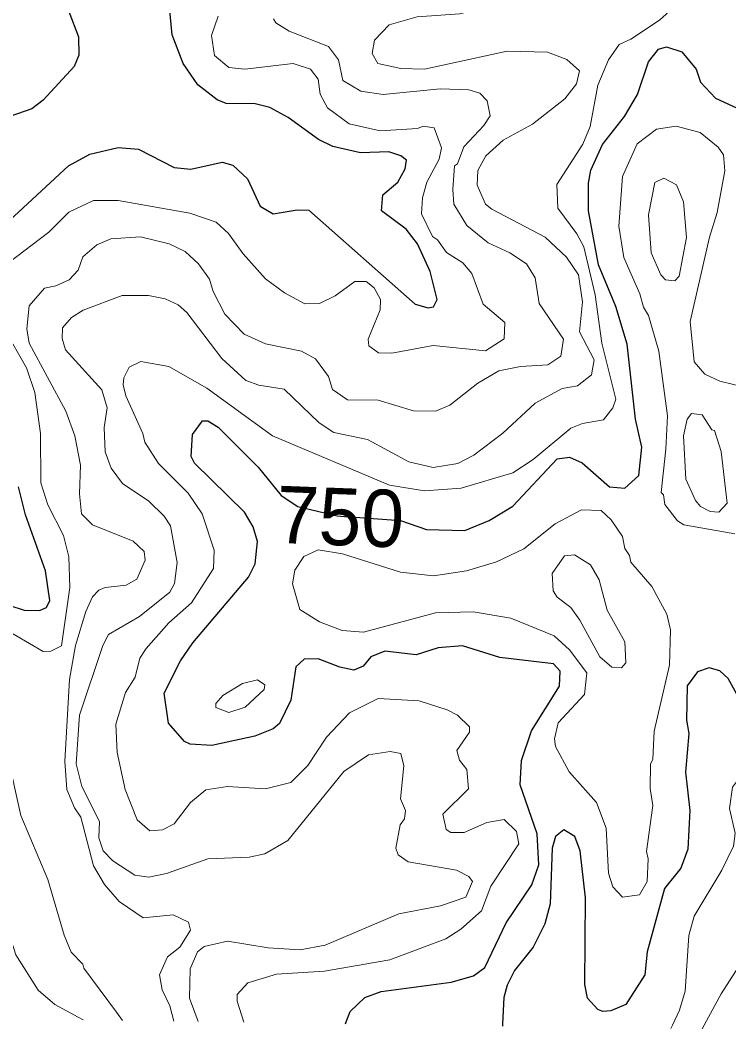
# Model space of a CAD drawing. Extents: x 763.2 to 816.8, y 7896.5 to 7952.7.
# Drawn here: x 770.738 to 772.72, y 7897.153 to 7899.98 of the extents above; entities that cross this region are included whole.
import ezdxf
from ezdxf.enums import TextEntityAlignment as Align

# ---------------------------------------------------------------- set-up
doc = ezdxf.new("R2010")
doc.units = 0
doc.header["$LTSCALE"] = 0.064
doc.layers.add('1', color=7, linetype='Continuous', lineweight=25)
doc.layers.add('2', color=7, linetype='Continuous', lineweight=13)
doc.layers.add('61', color=7, linetype='Continuous')

msp = doc.modelspace()

# ---------------------------------------------------------------- linework, layer by layer
at = {"layer": '1'}
for points in [[(770.874, 7900.0043), (770.9009, 7899.9331), (770.9025, 7899.8819), (770.889, 7899.8503), (770.8024, 7899.756), (770.7703, 7899.7316), (770.688, 7899.7034)], [(771.235, 7899.7996), (771.1937, 7899.8585), (771.1636, 7899.9388), (771.1556, 7900.0161)], [(771.648, 7897.1729), (771.6501, 7897.1786), (771.6609, 7897.2074), (771.7025, 7897.2466), (771.7478, 7897.2628), (771.9434, 7897.289), (772.0057, 7897.3072), (772.0376, 7897.3305), (772.0972, 7897.4547), (772.169, 7897.561), (772.189, 7897.6175), (772.1841, 7897.7036), (772.1368, 7897.8411), (772.14, 7897.9092), (772.1679, 7897.9921), (772.2467, 7898.1168), (772.2482, 7898.1591), (772.2302, 7898.1797), (772.0798, 7898.1972), (771.9756, 7898.2303), (771.9072, 7898.224), (771.8457, 7898.2043), (771.7578, 7898.2154), (771.7193, 7898.1989), (771.6977, 7898.1732), (771.6712, 7898.1617), (771.632, 7898.1699), (771.572, 7898.194), (771.5326, 7898.1926), (771.509, 7898.1713), (771.4955, 7898.0777), (771.4632, 7898.0124), (771.4458, 7897.9977), (771.3948, 7897.9772), (771.2745, 7897.9514), (771.2137, 7897.9545), (771.1979, 7897.9619), (771.1526, 7898.0132), (771.141, 7898.0976), (771.1861, 7898.1881), (771.2213, 7898.2386), (771.3769, 7898.4223), (771.3949, 7898.4592), (771.4018, 7898.522), (771.3893, 7898.5625), (771.3658, 7898.6035), (771.2259, 7898.7406), (771.2163, 7898.7596), (771.2197, 7898.8212), (771.2478, 7898.8596), (771.2626, 7898.8593), (771.2919, 7898.8417), (771.4037, 7898.7298), (771.4682, 7898.6507), (771.5144, 7898.6198), (771.6251, 7898.5931), (771.6661, 7898.5902), (771.6685, 7898.5901), (771.6746, 7898.5897), (771.6754, 7898.5896), (771.8015, 7898.5808), (771.8745, 7898.5551), (771.9814, 7898.5525), (772.0502, 7898.5808), (772.1157, 7898.6205), (772.2403, 7898.7532), (772.2747, 7898.7577), (772.3102, 7898.7418), (772.3867, 7898.6744), (772.4293, 7898.671), (772.4685, 7898.7063), (772.4765, 7898.786), (772.4593, 7898.8644), (772.4355, 7899.0742), (772.4045, 7899.1787), (772.3556, 7899.2953), (772.3276, 7899.4467), (772.3273, 7899.5238), (772.3342, 7899.5607), (772.3668, 7899.6323), (772.428, 7899.7107), (772.4645, 7899.7721), (772.4952, 7899.8637), (772.5234, 7899.8988), (772.5462, 7899.9052), (772.5891, 7899.8912), (772.6291, 7899.8431), (772.641, 7899.8062), (772.6827, 7899.7617), (772.7775, 7899.7176)], [(771.4874, 7899.7078), (771.4365, 7899.7357), (771.3954, 7899.7458), (771.3139, 7899.7473), (771.2887, 7899.7573), (771.235, 7899.7996)], [(770.6828, 7899.3961), (770.8729, 7899.573), (770.933, 7899.6055), (771.0126, 7899.624), (771.0693, 7899.6193), (771.1687, 7899.568), (771.2157, 7899.5633), (771.3035, 7899.5828), (771.333, 7899.5746), (771.3742, 7899.5363), (771.4093, 7899.4597), (771.4455, 7899.4385), (771.5129, 7899.4499), (771.5454, 7899.4487), (771.8427, 7899.1855), (771.8794, 7899.1757), (771.8937, 7899.1779), (771.9046, 7899.1985), (771.8852, 7899.2773), (771.8498, 7899.3546), (771.8176, 7899.3956), (771.7488, 7899.4466), (771.7521, 7899.4919), (771.7947, 7899.5273), (771.8146, 7899.564), (771.8182, 7899.5888), (771.8029, 7899.6009), (771.7692, 7899.6122), (771.6904, 7899.6092), (771.6125, 7899.6268), (771.5723, 7899.6459), (771.4874, 7899.7078)], [(770.7095, 7898.3427), (770.7495, 7898.33), (770.7922, 7898.3292), (770.8117, 7898.3375), (770.8214, 7898.3568), (770.8085, 7898.4399), (770.7531, 7898.5962), (770.7334, 7898.6751)], [(772.7578, 7898.0677), (772.7184, 7898.1383), (772.6947, 7898.1604), (772.6647, 7898.1681), (772.6325, 7898.1575), (772.6036, 7898.1184), (772.6018, 7898.0217), (772.6082, 7897.9849), (772.5985, 7897.8764), (772.6115, 7897.7694), (772.6051, 7897.661), (772.5855, 7897.6081), (772.5404, 7897.5514), (772.4915, 7897.3735), (772.4849, 7897.3094), (772.4322, 7897.2265), (772.3904, 7897.2085), (772.3675, 7897.2067), (772.3542, 7897.2129), (772.3245, 7897.2444), (772.3174, 7897.2829), (772.319, 7897.5247), (772.3043, 7897.6562), (772.2896, 7897.6968), (772.2591, 7897.7155), (772.2357, 7897.6968), (772.2256, 7897.6641), (772.2204, 7897.5081), (772.2052, 7897.4525), (772.1726, 7897.3874), (772.1202, 7897.3216), (772.0997, 7897.2806), (772.0907, 7897.246), (772.0874, 7897.1721), (772.0871, 7897.1664)]]:
    msp.add_lwpolyline(points, dxfattribs=at)
at = {"layer": '2'}
for points in [[(772.7594, 7900.471), (772.7082, 7900.3975), (772.6621, 7900.299), (772.623, 7900.2422), (772.571, 7900.1866), (772.4802, 7900.122), (772.4616, 7900.1009), (772.3424, 7900.0296), (772.3056, 7900.0189), (772.2524, 7900.0153), (772.1189, 7900.0266), (772.0566, 7900.019), (771.968, 7899.9975), (771.8488, 7899.9892), (771.7699, 7899.9666), (771.7292, 7899.9241), (771.7225, 7899.8866), (771.7386, 7899.8593), (771.8023, 7899.8447), (771.8687, 7899.8434), (772.0999, 7899.8935), (772.2129, 7899.8901), (772.2668, 7899.8696), (772.3023, 7899.8385)], [(771.3638, 7897.177), (771.3448, 7897.2363), (771.3446, 7897.2544), (771.3748, 7897.2872), (771.4547, 7897.3114), (771.5893, 7897.3202), (771.7718, 7897.3514), (771.9288, 7897.4101), (771.971, 7897.4375), (772.0281, 7897.4886), (772.0542, 7897.5576), (772.1332, 7897.6758), (772.1259, 7897.7103), (772.092, 7897.7437), (772.043, 7897.7361), (771.9795, 7897.7081), (771.9423, 7897.7079), (771.9293, 7897.7162), (771.9206, 7897.7586), (771.9918, 7897.8298), (771.987, 7897.8837), (771.9669, 7897.91), (771.9594, 7897.9367), (771.9947, 7897.9883), (771.9951, 7898.0029), (771.9613, 7898.036), (771.9328, 7898.0513), (771.8539, 7898.0758), (771.739, 7898.0823), (771.6596, 7898.0423), (771.5948, 7897.9746), (771.5423, 7897.8955), (771.4951, 7897.8476), (771.4241, 7897.8296), (771.3182, 7897.836), (771.2574, 7897.8267), (771.2147, 7897.7916), (771.1689, 7897.7317), (771.1365, 7897.7155), (771.1003, 7897.7128), (771.0649, 7897.7431), (771.0321, 7897.8285), (771.0096, 7897.9315), (771.006, 7898.0112), (771.0328, 7898.0991), (771.0597, 7898.1427), (771.0732, 7898.1951), (771.0902, 7898.2229), (771.1539, 7898.2944), (771.2177, 7898.35), (771.2787, 7898.4465), (771.2804, 7898.4976), (771.2471, 7898.5991), (771.2076, 7898.6566), (771.1254, 7898.7402), (771.0866, 7898.7998), (771.0814, 7898.8238), (771.0337, 7898.9296), (771.0258, 7898.9599), (771.028, 7898.9796), (771.0432, 7899.0098), (771.0751, 7899.0255), (771.1538, 7899.011), (771.2604, 7898.951), (771.4439, 7898.8169), (771.7711, 7898.679), (771.8688, 7898.6633), (771.9717, 7898.6707), (772.1163, 7898.7135), (772.1728, 7898.7516), (772.2781, 7898.8385), (772.3108, 7898.8516), (772.3696, 7898.8619), (772.396, 7898.8955), (772.4045, 7898.9195), (772.3653, 7899.0762), (772.3466, 7899.212), (772.3149, 7899.3457), (772.2954, 7899.3826), (772.2423, 7899.4543), (772.2388, 7899.5204), (772.3114, 7899.6336), (772.3325, 7899.683), (772.3541, 7899.7979), (772.3832, 7899.8689), (772.4134, 7899.9118), (772.4462, 7899.9268), (772.5258, 7899.9797), (772.5634, 7900.0138)], [(771.2919, 7899.9917), (771.2728, 7899.9371), (771.2816, 7899.8809), (771.3214, 7899.8474), (771.3667, 7899.8428), (771.5016, 7899.8589), (771.5501, 7899.8433), (771.5712, 7899.8147), (771.5775, 7899.7732), (771.5977, 7899.7347), (771.6578, 7899.6904), (771.7448, 7899.6701), (771.8498, 7899.6767), (771.8653, 7899.6832), (771.8958, 7899.6788), (771.9161, 7899.6227), (771.9095, 7899.5915), (771.8758, 7899.5267), (771.8636, 7899.4829), (771.8608, 7899.438), (771.8914, 7899.3749), (771.9052, 7899.3656), (771.9302, 7899.33), (771.976, 7899.3015), (772.0013, 7899.2713), (772.0329, 7899.1859), (772.0933, 7899.1344), (772.0919, 7899.0886), (772.0393, 7899.0555), (771.8934, 7899.0701), (771.7776, 7899.0489), (771.7407, 7899.0491), (771.7137, 7899.0691), (771.7111, 7899.0876), (771.7448, 7899.1699), (771.7455, 7899.1989), (771.7285, 7899.2316), (771.7062, 7899.2489), (771.6745, 7899.2489), (771.6191, 7899.209), (771.5752, 7899.1873), (771.5345, 7899.187), (771.477, 7899.2169), (771.4246, 7899.2565), (771.3615, 7899.3261), (771.3208, 7899.383), (771.2862, 7899.4154), (771.213, 7899.44), (771.0125, 7899.4761), (770.9436, 7899.476), (770.8746, 7899.4433), (770.818, 7899.3872), (770.7058, 7899.3014)], [(771.168, 7897.1799), (771.1567, 7897.2229), (771.1351, 7897.268), (771.1276, 7897.3098), (771.1505, 7897.3602), (771.185, 7897.3873), (771.2146, 7897.4345), (771.2085, 7897.4568), (771.1656, 7897.4777), (771.0825, 7897.4689), (771.0147, 7897.5151), (770.974, 7897.5627), (770.9436, 7897.6142), (770.9078, 7897.7509), (770.8903, 7897.7766), (770.869, 7897.8277), (770.8631, 7897.9077), (770.876, 7898.1354), (770.8931, 7898.2311), (770.9217, 7898.3261), (770.9404, 7898.3667), (770.9578, 7898.3854), (770.976, 7898.3929), (771.0349, 7898.3997), (771.0648, 7898.4164), (771.0878, 7898.4693), (771.0848, 7898.494), (771.0538, 7898.5226), (770.94, 7898.568), (770.9092, 7898.5993), (770.9041, 7898.6554), (770.9072, 7898.7357), (770.8909, 7898.8171), (770.8662, 7898.8862), (770.7633, 7899.0762), (770.7563, 7899.1163), (770.7629, 7899.1814), (770.8065, 7899.2307), (770.838, 7899.2365), (770.8755, 7899.2537), (770.9005, 7899.281), (770.9133, 7899.3179), (770.9524, 7899.3515), (770.9918, 7899.3681), (771.0743, 7899.3743), (771.1545, 7899.3543), (771.1999, 7899.3331), (771.2366, 7899.2982), (771.2675, 7899.2554), (771.2781, 7899.2214), (771.3105, 7899.1579), (771.3649, 7899.1018), (771.4245, 7899.0744), (771.5247, 7899.0539), (771.5645, 7899.0325), (771.6005, 7898.9829), (771.6112, 7898.9471), (771.6533, 7898.9177), (771.7389, 7898.9174), (771.8382, 7898.8877), (771.9, 7898.8863), (771.9394, 7898.9027), (772.0178, 7898.9646), (772.0769, 7898.9991), (772.1373, 7899.0111), (772.2141, 7899.0158), (772.2506, 7899.0402), (772.2581, 7899.0877), (772.1892, 7899.1878), (772.1781, 7899.2595), (772.1545, 7899.2982), (772.1077, 7899.3295), (772.0467, 7899.357), (771.9873, 7899.406), (771.9512, 7899.4653), (771.9478, 7899.5065), (771.9529, 7899.5729), (771.9608, 7899.5785), (771.9794, 7899.6255), (772.0346, 7899.685), (772.0524, 7899.7127), (772.0441, 7899.7543), (772.0235, 7899.7763), (771.9933, 7899.7851), (771.9125, 7899.7884), (771.7536, 7899.772), (771.6907, 7899.7813), (771.6406, 7899.8116), (771.6285, 7899.8694), (771.6008, 7899.9064), (771.4902, 7899.9489), (771.4535, 7899.9726), (771.4464, 7899.9836)], [(772.3023, 7899.8385), (772.2944, 7899.8019), (772.2613, 7899.7604), (772.1707, 7899.689), (772.0894, 7899.6445), (772.0409, 7899.6005)], [(772.7714, 7898.9516), (772.6948, 7898.9702), (772.6533, 7898.9894), (772.6235, 7899.0246), (772.6123, 7899.1376), (772.666, 7899.3733), (772.6872, 7899.4423), (772.7086, 7899.5582), (772.7049, 7899.6032), (772.6907, 7899.625), (772.6404, 7899.666), (772.5731, 7899.6832), (772.518, 7899.6749), (772.4641, 7899.6343), (772.4226, 7899.5428), (772.4128, 7899.404), (772.4262, 7899.3161), (772.4715, 7899.215), (772.4813, 7899.1768), (772.4953, 7899.1543), (772.5248, 7899.0546), (772.5489, 7898.8737), (772.5441, 7898.7803), (772.5311, 7898.6588), (772.5375, 7898.6522), (772.5411, 7898.6256), (772.5769, 7898.5792), (772.5945, 7898.5687), (772.7371, 7898.5429)], [(772.0409, 7899.6005), (772.0185, 7899.5596), (772.0167, 7899.5188), (772.0399, 7899.4651), (772.0572, 7899.451), (772.2069, 7899.3732), (772.2664, 7899.3167), (772.2999, 7899.2673), (772.3108, 7899.1925), (772.3028, 7899.108), (772.3435, 7899.0303), (772.3362, 7898.9879), (772.2966, 7898.9574), (772.2536, 7898.9497), (772.1782, 7898.909), (772.0884, 7898.8252), (772.0071, 7898.7637), (771.9624, 7898.7401), (771.8928, 7898.7286), (771.8251, 7898.7447), (771.7093, 7898.8071), (771.6151, 7898.8264), (771.5745, 7898.8534), (771.4762, 7898.9482), (771.4055, 7898.9588), (771.3692, 7898.9717), (771.3024, 7899.0336), (771.2042, 7899.1628), (771.1799, 7899.1835), (771.1434, 7899.2002), (771.0973, 7899.21), (771.0234, 7899.21), (770.9139, 7899.1688), (770.8819, 7899.1486), (770.8566, 7899.1194), (770.8552, 7899.0894), (770.865, 7899.0575), (770.9664, 7898.9461), (770.9811, 7898.8955), (770.9731, 7898.8408), (770.9762, 7898.7726), (770.9922, 7898.7265), (771.0241, 7898.6841), (771.098, 7898.6347), (771.1411, 7898.593), (771.1587, 7898.5655), (771.1768, 7898.4629), (771.1701, 7898.4039), (771.1565, 7898.3799), (771.0721, 7898.3118), (770.985, 7898.2614), (770.9696, 7898.2305), (770.9043, 7898.0356), (770.8945, 7897.8995), (770.9107, 7897.8367), (770.9596, 7897.739), (770.9584, 7897.693), (770.9703, 7897.6565), (770.997, 7897.6287), (771.0589, 7897.5881), (771.0978, 7897.5829), (771.1474, 7897.5928), (771.263, 7897.6339), (771.3788, 7897.639), (771.422, 7897.6482), (771.4869, 7897.685), (771.6437, 7897.8787), (771.7119, 7897.9247), (771.7725, 7897.9345), (771.803, 7897.9292), (771.8111, 7897.8942), (771.8014, 7897.8016), (771.8159, 7897.7697), (771.8129, 7897.7463), (771.8011, 7897.7296), (771.7884, 7897.6636), (771.7952, 7897.6451), (771.8234, 7897.6255), (771.9584, 7897.6028), (771.9929, 7897.5848), (772.0032, 7897.5705), (771.9845, 7897.5272), (771.9138, 7897.5027), (771.7975, 7897.4807), (771.591, 7897.3923), (771.5213, 7897.3792), (771.4314, 7897.3856), (771.3184, 7897.4039), (771.2526, 7897.3889), (771.2345, 7897.374), (771.2131, 7897.3268), (771.2117, 7897.2446), (771.236, 7897.1789)], [(770.6952, 7899.1137), (770.756, 7899.0078), (770.7793, 7898.9381), (770.7954, 7898.8237), (770.7956, 7898.6858), (770.8153, 7898.6242), (770.8595, 7898.5385), (770.8743, 7898.4786), (770.8772, 7898.3929), (770.8538, 7898.2298), (770.8234, 7898.2147), (770.8024, 7898.2143), (770.6879, 7898.2808)], [(770.7038, 7897.9192), (770.74, 7897.7549), (770.8158, 7897.5767), (770.8614, 7897.4203), (770.881, 7897.3731), (770.9137, 7897.3395), (770.9158, 7897.3287), (771.0076, 7897.205), (771.0247, 7897.182)], [(772.9928, 7897.1531), (773.009, 7897.1911), (773.0568, 7897.4209), (773.044, 7897.5347), (773.0144, 7897.6135), (772.9867, 7897.6563), (772.9049, 7897.7434), (772.8493, 7897.8283), (772.8153, 7897.8573), (772.7791, 7897.8655), (772.7498, 7897.8604), (772.7302, 7897.8344), (772.7219, 7897.7746), (772.738, 7897.7055), (772.7332, 7897.67), (772.7008, 7897.6023), (772.6234, 7897.4734), (772.6078, 7897.4192), (772.5977, 7897.2635), (772.5822, 7897.2106), (772.5623, 7897.1688), (772.5579, 7897.1595)], [(772.6453, 7897.1582), (772.6457, 7897.1589), (772.6991, 7897.2565), (772.7726, 7897.371), (772.8084, 7897.4518), (772.825, 7897.532), (772.8235, 7897.5896), (772.8107, 7897.63), (772.8107, 7897.6611), (772.8329, 7897.6877), (772.8702, 7897.6964), (772.909, 7897.6733), (772.9442, 7897.6293), (772.9802, 7897.5504), (772.9978, 7897.4721), (772.9926, 7897.3506), (772.9337, 7897.1557), (772.9332, 7897.154)], [(770.914, 7897.1836), (770.9003, 7897.1911), (770.8352, 7897.2267), (770.7887, 7897.2664), (770.726, 7897.3656), (770.6736, 7897.5269), (770.6405, 7897.5552), (770.6059, 7897.5649), (770.5706, 7897.553), (770.539, 7897.5084), (770.5195, 7897.4597), (770.4902, 7897.3296), (770.4671, 7897.2631), (770.4308, 7897.2017), (770.4243, 7897.1908)]]:
    msp.add_lwpolyline(points, dxfattribs=at)
for points in [[(772.53, 7899.2677), (772.5027, 7899.3289), (772.495, 7899.4358), (772.5135, 7899.5261), (772.5387, 7899.5384), (772.5739, 7899.5197), (772.5933, 7899.4718), (772.6017, 7899.3726), (772.5816, 7899.2643), (772.5687, 7899.2512), (772.5433, 7899.2534)], [(772.6986, 7898.7736), (772.6796, 7898.8321), (772.6722, 7898.8343), (772.6455, 7898.8762), (772.6155, 7898.8796), (772.6036, 7898.8636), (772.5938, 7898.8178), (772.6002, 7898.6957), (772.6267, 7898.6366), (772.6406, 7898.6193), (772.6678, 7898.6057), (772.6926, 7898.6036), (772.7151, 7898.6287)], [(772.557, 7898.2751), (772.5471, 7898.3189), (772.505, 7898.3958), (772.446, 7898.4641), (772.4423, 7898.4829), (772.4292, 7898.5026), (772.4229, 7898.5355), (772.3913, 7898.5826), (772.3635, 7898.6084), (772.3078, 7898.6099), (772.2341, 7898.5713), (772.1465, 7898.5017), (772.0699, 7898.4647), (771.9861, 7898.4393), (771.8942, 7898.4261), (771.8021, 7898.4358), (771.6396, 7898.487), (771.5715, 7898.4981), (771.5317, 7898.4796), (771.5061, 7898.4419), (771.4994, 7898.4035), (771.5198, 7898.3317), (771.5756, 7898.2972), (771.6384, 7898.2729), (771.6985, 7898.2686), (771.9001, 7898.3223), (772.0054, 7898.3252), (772.1103, 7898.3076), (772.2319, 7898.258), (772.2746, 7898.2189), (772.3231, 7898.1546), (772.3165, 7898.0934), (772.2425, 7898.0143), (772.2322, 7897.9698), (772.2349, 7897.9486), (772.2731, 7897.8772), (772.35, 7897.7917), (772.3769, 7897.7201), (772.3834, 7897.5938), (772.3959, 7897.556), (772.4225, 7897.5271), (772.4707, 7897.5333), (772.4915, 7897.5706), (772.4947, 7897.6339), (772.4902, 7897.6543), (772.5079, 7897.7836), (772.5, 7897.8312), (772.5015, 7897.8986), (772.508, 7897.9128), (772.5113, 7897.9914), (772.5538, 7898.1756)], [(772.3795, 7898.3293), (772.3573, 7898.4148), (772.333, 7898.4564), (772.2885, 7898.4847), (772.2609, 7898.4821), (772.2257, 7898.4324), (772.229, 7898.3834), (772.2399, 7898.3658), (772.2783, 7898.3367), (772.3038, 7898.3017), (772.3591, 7898.1988), (772.3926, 7898.1699), (772.4203, 7898.1681), (772.4324, 7898.182), (772.4292, 7898.2412)], [(771.4203, 7898.1074), (771.4222, 7898.1211), (771.4016, 7898.1346), (771.3596, 7898.1247), (771.3051, 7898.0907), (771.2856, 7898.0686), (771.2855, 7898.057), (771.3215, 7898.0432), (771.3671, 7898.0588)]]:
    msp.add_lwpolyline(points, close=True, dxfattribs=at)

# ---------------------------------------------------------------- texts
at = {"layer": '61'}
msp.add_text('750', height=0.16, rotation=357.808, dxfattribs=at).set_placement((771.6302, 7898.5113), align=Align.CENTER)

doc.saveas('drawing.dxf')
